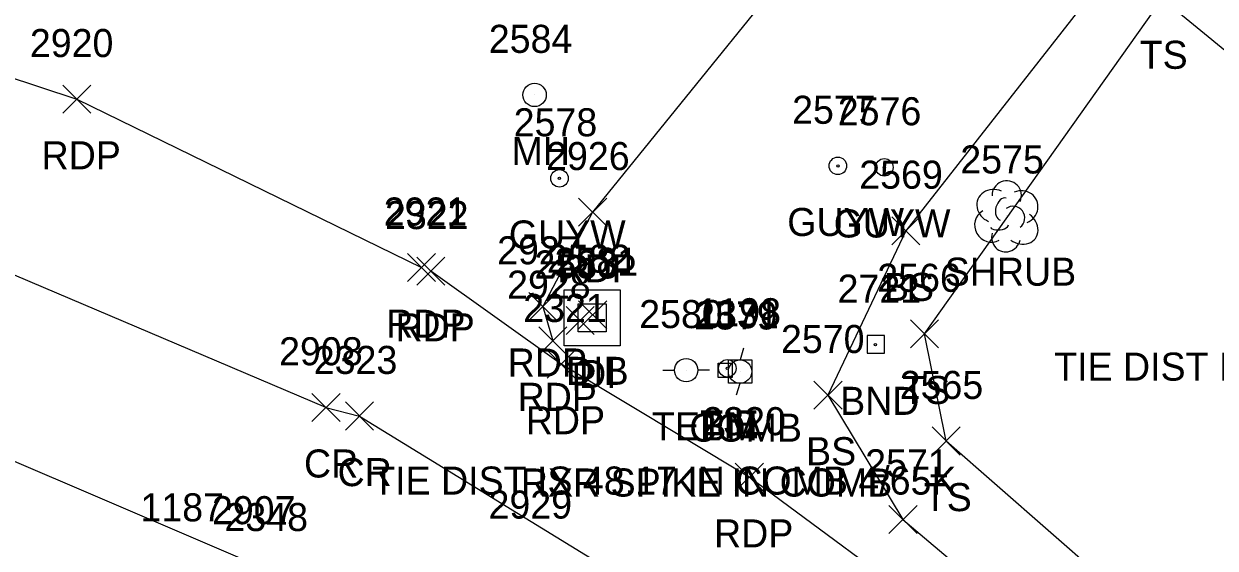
# Model space of a CAD drawing. Extents: x 1638344 to 1639591, y 610835 to 612202.
# Drawn here: x 1638794.9 to 1638879.7, y 611669.4 to 611706.8 of the extents above; entities that cross this region are included whole.
import ezdxf

# ---------------------------------------------------------------- set-up
doc = ezdxf.new("R2010")
doc.units = 0
for name, color, linetype in [('C_A', 7, 'Continuous'), ('C_C', 7, 'Continuous'), ('C_I', 7, 'Continuous'), ('CBP', 7, 'Continuous'), ('CPBM', 7, 'Continuous'), ('D_A', 7, 'Continuous'), ('D_I', 7, 'Continuous'), ('D_TIC', 7, 'Continuous'), ('DS', 7, 'Continuous'), ('L_A', 7, 'Continuous'), ('L_I', 7, 'Continuous'), ('L_TIC', 7, 'Continuous'), ('LELB', 7, 'Continuous'), ('Level 18', 7, 'Continuous'), ('LSH', 7, 'Continuous'), ('LSOGP', 7, 'Continuous'), ('M_A', 7, 'Continuous'), ('M_I', 7, 'Continuous'), ('P_A', 7, 'Continuous'), ('P_I', 7, 'Continuous'), ('P_TIC', 7, 'Continuous'), ('PET', 7, 'Continuous'), ('PRC', 7, 'Continuous'), ('R_I', 7, 'Continuous'), ('U_A', 7, 'Continuous'), ('U_I', 7, 'Continuous'), ('UP', 7, 'Continuous'), ('UPGW', 7, 'Continuous'), ('UUMH', 7, 'Continuous')]:
    doc.layers.add(name, color=color, linetype=linetype)

msp = doc.modelspace()

# ---------------------------------------------------------------- linework, layer by layer
at = {"layer": 'CBP'}
for radius in [0.625, 0.0833]:
    msp.add_circle((1638844.984, 611682.235), radius, dxfattribs=at)
at = {"layer": 'CPBM'}
for p, q in [((1638844.323, 611681.594), (1638844.323, 611682.594)), ((1638844.323, 611682.594), (1638845.323, 611682.594)), ((1638844.825, 611682.095), (1638844.825, 611682.095)), ((1638844.825, 611682.095), (1638844.825, 611682.095)), ((1638845.323, 611682.594), (1638845.323, 611681.594)), ((1638845.323, 611681.594), (1638844.323, 611681.594))]:
    msp.add_line(p, q, dxfattribs=at)
at = {"layer": 'D_TIC'}
for points in [[(1638833.511, 611684.64), (1638835.511, 611686.64)], [(1638835.511, 611684.64), (1638833.511, 611686.64)], [(1638834.397, 611685.057), (1638836.397, 611687.057)], [(1638836.397, 611685.057), (1638834.397, 611687.057)]]:
    msp.add_lwpolyline(points, dxfattribs=at)
at = {"layer": 'DS'}
for p, q in [((1638833.366, 611687.839), (1638837.366, 611687.839)), ((1638833.366, 611683.839), (1638833.366, 611687.839)), ((1638837.366, 611687.839), (1638837.366, 611683.839)), ((1638834.366, 611684.839), (1638834.366, 611686.839)), ((1638834.366, 611686.839), (1638836.366, 611686.839)), ((1638836.366, 611686.839), (1638836.366, 611684.839)), ((1638835.371, 611685.84), (1638835.371, 611685.84)), ((1638835.371, 611685.84), (1638835.371, 611685.84)), ((1638836.366, 611684.839), (1638834.366, 611684.839)), ((1638837.366, 611683.839), (1638833.366, 611683.839))]:
    msp.add_line(p, q, dxfattribs=at)
at = {"layer": 'L_TIC'}
for points in [[(1638856.7, 611691.044), (1638858.7, 611693.044)], [(1638858.7, 611691.044), (1638856.7, 611693.044)], [(1638858.029, 611683.692), (1638860.029, 611685.692)], [(1638860.029, 611683.692), (1638858.029, 611685.692)], [(1638851.155, 611679.328), (1638853.155, 611681.328)], [(1638853.155, 611679.328), (1638851.155, 611681.328)], [(1638859.571, 611676.054), (1638861.571, 611678.054)], [(1638861.571, 611676.054), (1638859.571, 611678.054)], [(1638856.497, 611670.464), (1638858.497, 611672.464)], [(1638858.497, 611670.464), (1638856.497, 611672.464)]]:
    msp.add_lwpolyline(points, dxfattribs=at)
at = {"layer": 'LELB'}
for points in [[(1638873.205, 611711.87), (1638857.7, 611692.044), (1638852.155, 611680.328), (1638857.497, 611671.464), (1638870.873, 611660.135), (1638883.737, 611648.029), (1638891.391, 611642.842)], [(1638893.271, 611644.216), (1638875.108, 611664.315), (1638860.571, 611677.054), (1638859.029, 611684.692), (1638875.948, 611708.59)]]:
    msp.add_lwpolyline(points, dxfattribs=at)
at = {"layer": 'Level 18'}
for p, q in [((1638856.186, 611684.575), (1638854.936, 611684.575)), ((1638854.936, 611684.575), (1638854.936, 611683.325)), ((1638856.186, 611684.575), (1638854.936, 611684.575)), ((1638854.936, 611684.575), (1638854.936, 611683.325)), ((1638856.186, 611683.325), (1638856.186, 611684.575)), ((1638856.186, 611683.325), (1638856.186, 611684.575)), ((1638854.936, 611683.325), (1638856.186, 611683.325)), ((1638854.936, 611683.325), (1638856.186, 611683.325))]:
    msp.add_line(p, q, dxfattribs=at)
msp.add_circle((1638855.536, 611683.913), 0.0833, dxfattribs=at)
at = {"layer": 'LSH'}
msp.add_line((1638864.842, 611693.127), (1638864.842, 611693.127), dxfattribs=at)
msp.add_line((1638864.842, 611693.127), (1638864.842, 611693.127), dxfattribs=at)
msp.add_arc((1638864.889, 611694.561), 1.047, 335.52715, 180.95627, dxfattribs=at)
for centre, major_axis, ratio, start_param, end_param in [((1638864.05, 611693.794), (1.21, -0.512), 0.895232, 1.570796, 4.712389), ((1638865.884, 611693.711), (-1.141, -0.483), 0.949671, 1.570796, 4.712389), ((1638864.634, 611693.585), (-0.208, -0.792), 0.645439, 3.141593, 6.283185), ((1638865.342, 611692.96), (-0.5, 0.667), 0.989748, 3.141593, 6.283185), ((1638863.759, 611692.418), (0.584, -1.042), 0.959034, 3.141593, 6.283185), ((1638865.842, 611692.294), (-1.09, 0.792), 0.841452, 1.570796, 4.712389), ((1638864.384, 611692.377), (-0.625, -0.083), 0.423636, 0, 3.141593), ((1638864.842, 611691.627), (0.265, 1.061), 0.942809, 1.570796, 4.712389)]:
    msp.add_ellipse(centre, major_axis=major_axis, ratio=ratio, start_param=start_param, end_param=end_param, dxfattribs=at)
at = {"layer": 'LSOGP'}
msp.add_lwpolyline([(1638890.128, 611696.929), (1638875.948, 611708.59), (1638873.205, 611711.87), (1638876.094, 611741.92), (1638879.29, 611745.769), (1638882.486, 611749.617)], dxfattribs=at)
at = {"layer": 'P_TIC'}
for points in [[(1638797.655, 611700.427), (1638799.655, 611702.427)], [(1638799.655, 611700.427), (1638797.655, 611702.427)], [(1638834.394, 611692.37), (1638836.394, 611694.37)], [(1638836.394, 611692.37), (1638834.394, 611694.37)], [(1638822.202, 611688.416), (1638824.202, 611690.416)], [(1638824.202, 611688.416), (1638822.202, 611690.416)], [(1638822.865, 611688.161), (1638824.865, 611690.161)], [(1638824.865, 611688.161), (1638822.865, 611690.161)], [(1638830.854, 611685.651), (1638832.854, 611687.651)], [(1638832.854, 611685.651), (1638830.854, 611687.651)], [(1638831.562, 611683.206), (1638833.562, 611685.206)], [(1638833.562, 611683.206), (1638831.562, 611685.206)], [(1638832.143, 611681.537), (1638834.143, 611683.537)], [(1638834.143, 611681.537), (1638832.143, 611683.537)], [(1638815.401, 611678.453), (1638817.401, 611680.453)], [(1638817.401, 611678.453), (1638815.401, 611680.453)], [(1638817.793, 611677.836), (1638819.793, 611679.836)], [(1638819.793, 611677.836), (1638817.793, 611679.836)], [(1638845.552, 611673.469), (1638847.552, 611675.469)], [(1638847.552, 611673.469), (1638845.552, 611675.469)]]:
    msp.add_lwpolyline(points, dxfattribs=at)
at = {"layer": 'PET'}
for points in [[(1638854.977, 611717.582), (1638835.394, 611693.37), (1638831.854, 611686.651), (1638832.562, 611684.206)], [(1638811.617, 611668.124), (1638782.382, 611680.66), (1638760.269, 611687.763), (1638749.075, 611690.276), (1638736.887, 611691.427), (1638737.261, 611703.383), (1638737.238, 611715.506), (1638749.613, 611712.202), (1638777.651, 611708.363), (1638798.655, 611701.427), (1638823.202, 611689.416)], [(1639148.644, 611331.084), (1639142.07, 611329.181), (1639135.695, 611328.741), (1639125.685, 611331.146), (1639119.176, 611334.876), (1639114.186, 611340.569), (1639098.763, 611361.782), (1639080.318, 611387.337), (1639061.62, 611413.479), (1639039.15, 611444.22), (1639014.337, 611480.362), (1638988.412, 611516.904), (1638963.389, 611551.848), (1638935.462, 611588.701), (1638918.51, 611609.364), (1638899.727, 611630.857), (1638874.406, 611653.859), (1638846.552, 611674.469), (1638833.143, 611682.537), (1638823.865, 611689.161)]]:
    msp.add_lwpolyline(points, dxfattribs=at)
at = {"layer": 'PRC'}
for points in [[(1638816.401, 611679.453), (1638788.494, 611691.303), (1638764.131, 611698.399), (1638743.255, 611702.573)], [(1638816.401, 611679.453), (1638818.793, 611678.836)], [(1638818.793, 611678.836), (1638843.976, 611663.347), (1638876.437, 611637.386), (1638906.243, 611607.195), (1638934.14, 611573.691), (1638965.308, 611531.428), (1638998.822, 611484.341), (1639033.825, 611434.483), (1639068.011, 611386.3), (1639093.943, 611350.49), (1639111.892, 611325.375), (1639129.228, 611302.77)]]:
    msp.add_lwpolyline(points, dxfattribs=at)
at = {"layer": 'UP'}
for p, q in [((1638846.142, 611683.672), (1638845.892, 611682.838)), ((1638840.398, 611682.098), (1638841.224, 611682.098)), ((1638842.057, 611682.103), (1638842.057, 611682.103)), ((1638843.724, 611682.103), (1638842.89, 611682.103)), ((1638842.89, 611682.103), (1638842.89, 611682.103)), ((1638843.724, 611682.103), (1638843.724, 611682.103)), ((1638845.059, 611681.172), (1638845.059, 611682.838)), ((1638845.059, 611682.838), (1638846.725, 611682.838)), ((1638846.725, 611682.838), (1638846.725, 611681.172)), ((1638846.725, 611681.172), (1638845.059, 611681.172)), ((1638845.642, 611680.338), (1638845.892, 611681.172)), ((1638845.892, 611682.005), (1638845.892, 611682.005))]:
    msp.add_line(p, q, dxfattribs=at)
for centre in [(1638842.057, 611682.103), (1638845.892, 611682.005)]:
    msp.add_circle(centre, 0.833, dxfattribs=at)
at = {"layer": 'UPGW'}
for centre, radius in [((1638852.861, 611696.67), 0.625), ((1638852.861, 611696.67), 0.0833), ((1638856.168, 611696.565), 0.625), ((1638856.168, 611696.565), 0.0833), ((1638833.031, 611695.778), 0.625), ((1638833.031, 611695.778), 0.0833)]:
    msp.add_circle(centre, radius, dxfattribs=at)
at = {"layer": 'UUMH'}
for p, q in [((1638831.257, 611701.726), (1638831.257, 611701.726)), ((1638832.09, 611701.726), (1638832.09, 611701.726))]:
    msp.add_line(p, q, dxfattribs=at)
msp.add_circle((1638831.257, 611701.726), 0.833, dxfattribs=at)

# ---------------------------------------------------------------- texts
at = {"layer": 'C_A'}
for s, p in [('TIE', (1638843.063, 611677.235)), ('BM', (1638843.14, 611677.095))]:
    msp.add_text(s, height=2, dxfattribs=at).set_placement(p)
at = {"layer": 'C_C'}
for s, p in [('TIE DIST IS 80.31 IN HS', (1638868.266, 611681.359)), ('TIE DIST IS 48.17 IN COMB 4/65K', (1638819.693, 611673.235)), ('RXR SPIKE IN COMB', (1638830.282, 611673.095))]:
    msp.add_text(s, height=2, dxfattribs=at).set_placement(p)
at = {"layer": 'C_I'}
for s, p in [('1331', (1638842.699, 611685.095)), ('1198', (1638842.858, 611685.235))]:
    msp.add_text(s, height=2, dxfattribs=at).set_placement(p)
at = {"layer": 'D_A'}
for s, p in [('DIB', (1638833.499, 611681.057)), ('P', (1638833.889, 611680.64)), ('DI', (1638834.426, 611680.84))]:
    msp.add_text(s, height=2, dxfattribs=at).set_placement(p)
at = {"layer": 'D_I'}
for s, p in [('2583', (1638831.251, 611688.64)), ('2582', (1638832.137, 611689.057)), ('2581', (1638832.678, 611688.84))]:
    msp.add_text(s, height=2, dxfattribs=at).set_placement(p)
at = {"layer": 'L_A'}
for s, p in [('TS', (1638874.357, 611703.59)), ('SHRUB', (1638860.472, 611688.127)), ('BS', (1638856.141, 611687.044)), ('TS', (1638857.438, 611679.692)), ('BS', (1638850.596, 611675.328)), ('TS', (1638858.98, 611672.054))]:
    msp.add_text(s, height=2, dxfattribs=at).set_placement(p)
at = {"layer": 'L_I'}
for s, p in [('2575', (1638861.582, 611696.127)), ('2569', (1638854.385, 611695.044)), ('2566', (1638855.667, 611687.692)), ('2570', (1638848.809, 611683.328)), ('2565', (1638857.264, 611680.054)), ('2571', (1638854.804, 611674.464))]:
    msp.add_text(s, height=2, dxfattribs=at).set_placement(p)
at = {"layer": 'M_A'}
msp.add_text('BND', height=2, dxfattribs=at).set_placement((1638853.023, 611678.918))
at = {"layer": 'M_I'}
msp.add_text('2721', height=2, dxfattribs=at).set_placement((1638852.842, 611686.918))
at = {"layer": 'P_A'}
for s, p in [('RDP', (1638796.143, 611696.427)), ('RDP', (1638832.882, 611688.37)), ('RDP', (1638820.69, 611684.416)), ('RDP', (1638821.353, 611684.161)), ('RDP', (1638829.342, 611681.651)), ('RDP', (1638830.05, 611679.206)), ('RDP', (1638830.631, 611677.537)), ('CR', (1638814.834, 611674.453)), ('CR', (1638817.226, 611673.836)), ('RDP', (1638844.04, 611669.469))]:
    msp.add_text(s, height=2, dxfattribs=at).set_placement(p)
at = {"layer": 'P_I'}
for s, p in [('2920', (1638795.309, 611704.427)), ('2926', (1638832.079, 611696.37)), ('2921', (1638820.509, 611692.416)), ('2322', (1638820.605, 611692.161)), ('2927', (1638828.594, 611689.651)), ('2928', (1638829.302, 611687.206)), ('2321', (1638830.45, 611685.537)), ('2908', (1638813.062, 611682.453)), ('2323', (1638815.533, 611681.836)), ('2320', (1638843.206, 611677.469)), ('2907', (1638808.278, 611671.124)), ('2348', (1638809.171, 611670.635))]:
    msp.add_text(s, height=2, dxfattribs=at).set_placement(p)
at = {"layer": 'R_I'}
msp.add_text('1187', height=2, dxfattribs=at).set_placement((1638803.185, 611671.326))
at = {"layer": 'U_A'}
for s, p in [('MH', (1638829.619, 611696.726)), ('GUYW', (1638849.255, 611691.67)), ('GUYW', (1638852.562, 611691.565)), ('GUYW', (1638829.425, 611690.778)), ('TEL', (1638839.616, 611677.103)), ('COMB', (1638842.278, 611677.005))]:
    msp.add_text(s, height=2, dxfattribs=at).set_placement(p)
at = {"layer": 'U_I'}
for s, p in [('2584', (1638827.997, 611704.726)), ('2577', (1638849.601, 611699.67)), ('2576', (1638852.853, 611699.565)), ('2578', (1638829.771, 611698.778)), ('2580', (1638838.711, 611685.103)), ('2579', (1638842.624, 611685.005)), ('2929', (1638827.979, 611671.524))]:
    msp.add_text(s, height=2, dxfattribs=at).set_placement(p)

doc.saveas('drawing.dxf')
